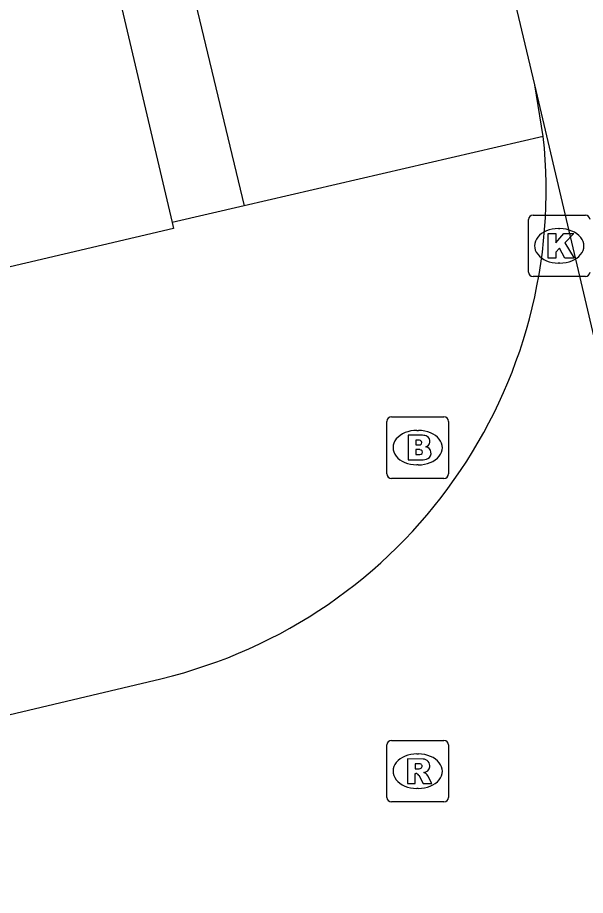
# Model space of a CAD drawing. Extents: x 160676 to 161153, y 383244 to 383713.
# Drawn here: x 160995.95 to 161005.18, y 383472.93 to 383487.2 of the extents above; entities that cross this region are included whole.
import ezdxf

# ---------------------------------------------------------------- set-up
doc = ezdxf.new("R2010")
doc.units = 0
for name, color, linetype in [('IMGEO_Brandkraan', 7, 'Continuous'), ('IMGEO_Kolk', 7, 'Continuous'), ('IMGEO_Pand', 7, 'Continuous'), ('IMGEO_Rijbaan_lokaal_gesloten', 7, 'Continuous'), ('IMGEO_Rijbaan_lokaal_open', 7, 'Continuous'), ('IMGEO_Rioolput', 7, 'Continuous'), ('IMGEO_Voetpad_open', 7, 'Continuous')]:
    doc.layers.add(name, color=color, linetype=linetype)

msp = doc.modelspace()

# ---------------------------------------------------------------- linework, layer by layer
at = {"layer": 'IMGEO_Brandkraan'}
for p, q in [((161001.949, 383479.784), (161001.949, 383480.636)), ((161002.024, 383480.71), (161002.876, 383480.71)), ((161002.95, 383480.636), (161002.95, 383479.784)), ((161002.437, 383480.49), (161002.462, 383480.49)), ((161002.46, 383479.93), (161002.435, 383479.93)), ((161002.876, 383479.71), (161002.024, 383479.71))]:
    msp.add_line(p, q, dxfattribs=at)
for points in [[(161001.949, 383479.784), (161001.949, 383480.636)], [(161002.024, 383480.71), (161002.876, 383480.71)], [(161002.95, 383480.636), (161002.95, 383479.784)], [(161002.297, 383480.41), (161002.297, 383480.01), (161002.51, 383480.01)], [(161002.528, 383480.41), (161002.297, 383480.41)], [(161002.476, 383480.329), (161002.422, 383480.329), (161002.422, 383480.253)], [(161002.422, 383480.253), (161002.475, 383480.253)], [(161002.484, 383480.177), (161002.422, 383480.177), (161002.422, 383480.096)], [(161002.422, 383480.096), (161002.484, 383480.096)], [(161002.876, 383479.71), (161002.024, 383479.71)]]:
    msp.add_lwpolyline(points, dxfattribs=at)
for centre, radius, start, end in [((161002.026, 383480.634), 0.0765, 91.552, 178.448), ((161002.026, 383480.634), 0.0765, 91.552, 178.448), ((161002.874, 383480.634), 0.0765, 1.552, 88.448), ((161002.874, 383480.634), 0.0765, 1.552, 88.448), ((161002.532, 383480.265), 0.145, 59.4692, 91.5367), ((161002.557, 383480.312), 0.0922, 285.5137, 58.1501), ((161002.477, 383480.291), 0.0379, 267.8285, 90.9355), ((161002.562, 383480.12), 0.105, 301.3115, 78.989), ((161002.485, 383480.136), 0.0404, 269.8759, 90.5077), ((161002.516, 383480.261), 0.251, 268.6676, 293.5347), ((161002.026, 383479.786), 0.0765, 181.552, 268.448), ((161002.026, 383479.786), 0.0765, 181.552, 268.448), ((161002.874, 383479.786), 0.0765, 271.552, 358.448), ((161002.874, 383479.786), 0.0765, 271.552, 358.448)]:
    msp.add_arc(centre, radius, start, end, dxfattribs=at)
for centre, major_axis, ratio, start_param, end_param in [((161002.436, 383480.21), (-0.387, 0.002), 0.722429, 4.712389, 7.853982), ((161002.461, 383480.21), (-0.39, 0.002), 0.717154, 1.570796, 4.712389)]:
    msp.add_ellipse(centre, major_axis=major_axis, ratio=ratio, start_param=start_param, end_param=end_param, dxfattribs=at)
at = {"layer": 'IMGEO_Kolk'}
for p, q in [((161004.249, 383483.064), (161004.249, 383483.916)), ((161004.324, 383483.99), (161005.176, 383483.99)), ((161004.737, 383483.77), (161004.762, 383483.77)), ((161004.76, 383483.21), (161004.735, 383483.21)), ((161005.176, 383482.99), (161004.324, 383482.99))]:
    msp.add_line(p, q, dxfattribs=at)
for points in [[(161004.249, 383483.064), (161004.249, 383483.916)], [(161004.324, 383483.99), (161005.176, 383483.99)], [(161004.57, 383483.69), (161004.693, 383483.69), (161004.693, 383483.539), (161004.823, 383483.69), (161004.987, 383483.69), (161004.841, 383483.539), (161004.994, 383483.29), (161004.842, 383483.29), (161004.757, 383483.454), (161004.693, 383483.387), (161004.693, 383483.29), (161004.57, 383483.29), (161004.57, 383483.69)], [(161005.176, 383482.99), (161004.324, 383482.99)]]:
    msp.add_lwpolyline(points, dxfattribs=at)
for centre, start, end in [((161004.326, 383483.914), 91.552, 178.448), ((161004.326, 383483.914), 91.552, 178.448), ((161005.174, 383483.914), 1.552, 88.448), ((161005.174, 383483.914), 1.552, 88.448), ((161004.326, 383483.066), 181.552, 268.448), ((161004.326, 383483.066), 181.552, 268.448), ((161005.174, 383483.066), 271.552, 358.448), ((161005.174, 383483.066), 271.552, 358.448)]:
    msp.add_arc(centre, 0.0765, start, end, dxfattribs=at)
for centre, major_axis, ratio, start_param, end_param in [((161004.736, 383483.49), (-0.387, 0.002), 0.722429, 4.712389, 7.853982), ((161004.761, 383483.49), (-0.39, 0.002), 0.717154, 1.570796, 4.712389)]:
    msp.add_ellipse(centre, major_axis=major_axis, ratio=ratio, start_param=start_param, end_param=end_param, dxfattribs=at)
at = {"layer": 'IMGEO_Pand'}
for points in [[(160996.324, 383492.953), (160998.46, 383483.872)], [(160998.46, 383483.872), (160998.483, 383483.774), (160994.296, 383482.789), (160994.002, 383483.688), (160961.1, 383475.879)]]:
    msp.add_lwpolyline(points, dxfattribs=at)
at = {"layer": 'IMGEO_Rijbaan_lokaal_gesloten'}
for points in [[(161007.432, 383472.93), (161007.315, 383473.502), (161004.356, 383486.109)], [(161004.491, 383485.269), (161004.356, 383486.109)], [(160994.586, 383475.579), (160998.276, 383476.453)]]:
    msp.add_lwpolyline(points, dxfattribs=at)
msp.add_arc((160996.366, 383484.398), 8.171, 283.5148, 6.1199, dxfattribs=at)
at = {"layer": 'IMGEO_Rijbaan_lokaal_open'}
msp.add_lwpolyline([(161004.356, 383486.109), (161000.729, 383501.365), (160998.803, 383509.595), (160998.59, 383509.53)], dxfattribs=at)
at = {"layer": 'IMGEO_Rioolput'}
for p, q in [((161001.949, 383474.524), (161001.949, 383475.376)), ((161002.024, 383475.45), (161002.876, 383475.45)), ((161002.95, 383475.376), (161002.95, 383474.524)), ((161002.437, 383475.23), (161002.462, 383475.23)), ((161002.46, 383474.67), (161002.435, 383474.67)), ((161002.876, 383474.45), (161002.024, 383474.45))]:
    msp.add_line(p, q, dxfattribs=at)
for points in [[(161001.949, 383474.524), (161001.949, 383475.376)], [(161002.024, 383475.45), (161002.876, 383475.45)], [(161002.95, 383475.376), (161002.95, 383474.524)], [(161002.538, 383475.148), (161002.286, 383475.15), (161002.286, 383474.75)], [(161002.464, 383475.069), (161002.41, 383475.069), (161002.41, 383474.988)], [(161002.41, 383474.988), (161002.462, 383474.988)], [(161002.286, 383474.75), (161002.41, 383474.75), (161002.41, 383474.912), (161002.421, 383474.912)], [(161002.468, 383474.883), (161002.539, 383474.75), (161002.679, 383474.75), (161002.614, 383474.876)], [(161002.876, 383474.45), (161002.024, 383474.45)]]:
    msp.add_lwpolyline(points, dxfattribs=at)
for centre, radius, start, end in [((161002.026, 383475.374), 0.0765, 91.552, 178.448), ((161002.026, 383475.374), 0.0765, 91.552, 178.448), ((161002.874, 383475.374), 0.0765, 1.552, 88.448), ((161002.874, 383475.374), 0.0765, 1.552, 88.448), ((161002.47, 383474.973), 0.0964, 77.0061, 93.1865), ((161002.484, 383475.03), 0.0378, 276.6634, 79.6772), ((161002.537, 383475.038), 0.109, 350.3612, 89.416), ((161002.446, 383475.177), 0.19, 274.7715, 282.9687), ((161002.535, 383475.038), 0.112, 277.5842, 350.9817), ((161002.519, 383474.823), 0.108, 29.5134, 73.7905), ((161002.42, 383474.859), 0.0533, 26.0293, 88.6989), ((161002.026, 383474.526), 0.0765, 181.552, 268.448), ((161002.026, 383474.526), 0.0765, 181.552, 268.448), ((161002.874, 383474.526), 0.0765, 271.552, 358.448), ((161002.874, 383474.526), 0.0765, 271.552, 358.448)]:
    msp.add_arc(centre, radius, start, end, dxfattribs=at)
for centre, major_axis, ratio, start_param, end_param in [((161002.436, 383474.95), (-0.387, 0.002), 0.722429, 4.712389, 7.853982), ((161002.461, 383474.95), (-0.39, 0.002), 0.717154, 1.570796, 4.712389)]:
    msp.add_ellipse(centre, major_axis=major_axis, ratio=ratio, start_param=start_param, end_param=end_param, dxfattribs=at)
at = {"layer": 'IMGEO_Voetpad_open'}
for points in [[(160997.452, 383493.216), (160999.63, 383484.142)], [(161004.491, 383485.269), (160999.63, 383484.142)], [(160999.63, 383484.142), (160998.46, 383483.872)]]:
    msp.add_lwpolyline(points, dxfattribs=at)

doc.saveas('drawing.dxf')
